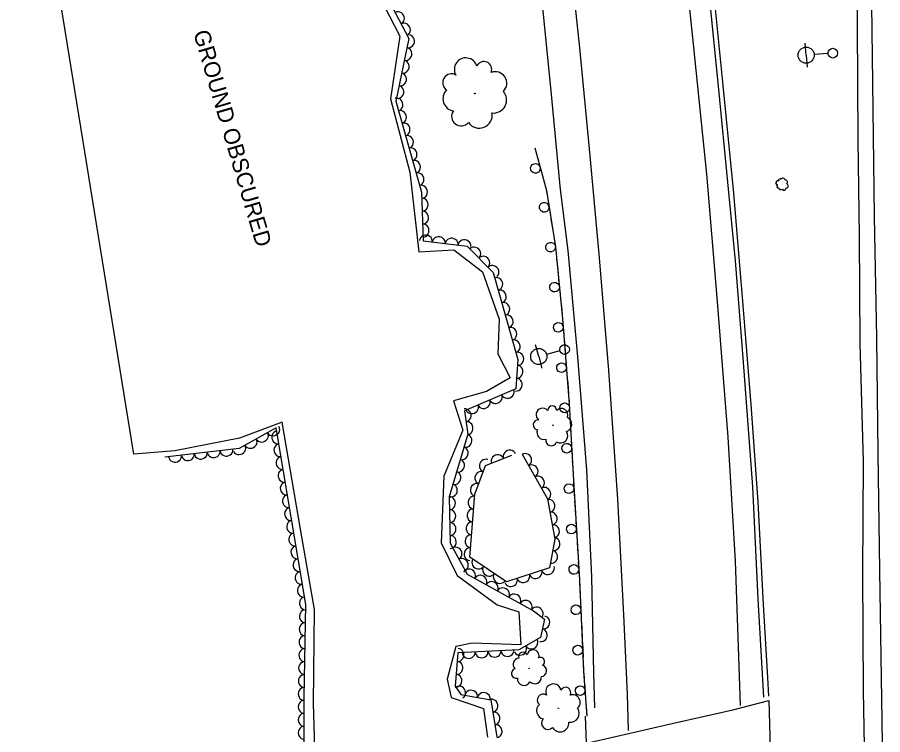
# Model space of a CAD drawing. Extents: x 1722896 to 1754269, y 648279 to 666297.
# Drawn here: x 1725482.4 to 1725749.8, y 663541.7 to 663763.4 of the extents above; entities that cross this region are included whole.
import ezdxf

# ---------------------------------------------------------------- set-up
doc = ezdxf.new("R2010")
doc.units = 0
for name, color, linetype in [('DESIGN - CENTERLINE - Proposed', 7, 'Continuous'), ('DESIGN - SCRATCH - User 1', 7, 'Continuous'), ('SURVEY - CENTERLINE - Preliminary', 7, 'Continuous'), ('SURVEY - CENTERLINE - Preliminary Text', 7, 'Continuous'), ('SURVEY - DTM - Breaklines', 7, 'Continuous'), ('SURVEY - VEGETATION - Features with Text', 7, 'Continuous')]:
    doc.layers.add(name, color=color, linetype=linetype)

msp = doc.modelspace()

# ---------------------------------------------------------------- linework, layer by layer
at = {"layer": 'DESIGN - CENTERLINE - Proposed'}
for points in [[(1725658.32, 663539.08), (1725685.2, 663545.28), (1725703.54, 663549.41), (1725714.59, 663552.23)], [(1725714.59, 663552.23), (1725715.67, 663515.23), (1725716.37, 663486.79), (1725717.01, 663452.45), (1725717.53, 663413.74), (1725717.99, 663374.76), (1725718.42, 663336.39), (1725718.8, 663303.91), (1725662.4, 663290.32)], [(1725658.32, 663539.08), (1725657.93, 663547.4)]]:
    msp.add_lwpolyline(points, dxfattribs=at)
at = {"layer": 'DESIGN - SCRATCH - User 1'}
for points in [[(1725682.79, 663896.99), (1725685.71, 663868.6), (1725689.81, 663833.63), (1725692.91, 663802.73), (1725696.15, 663769.94), (1725699.05, 663741.07), (1725701.89, 663712.4), (1725704.24, 663688.13), (1725706.6, 663658.2), (1725709.54, 663618.25), (1725711.24, 663583.69), (1725712.97, 663553.3)], [(1725683.64, 663897.14), (1725686.67, 663872.05), (1725690.55, 663838.1), (1725693.87, 663806.91), (1725697.16, 663775.4), (1725700.33, 663743.32), (1725703.69, 663709), (1725706.64, 663674.28), (1725709.11, 663643.7), (1725711.19, 663613.67), (1725712.86, 663581.97), (1725714.22, 663559.32), (1725714.5, 663553.57)], [(1725642.29, 663723.1), (1725645.91, 663709.83), (1725648.69, 663692.44), (1725650.87, 663670.25), (1725652.98, 663643.89), (1725654.12, 663622.1), (1725656.09, 663589.59), (1725657.41, 663561.25), (1725658.42, 663547.41)], [(1725642.29, 663723.1), (1725642.91, 663720.83)], [(1725643.33, 663719.29), (1725644.54, 663714.85)], [(1725644.96, 663713.31), (1725645.58, 663711.04)], [(1725645.58, 663711.04), (1725645.91, 663709.83), (1725646.08, 663708.75)], [(1725646.33, 663707.17), (1725647.06, 663702.63)], [(1725647.31, 663701.05), (1725647.69, 663698.73)], [(1725647.69, 663698.73), (1725648.06, 663696.41)], [(1725648.31, 663694.83), (1725648.69, 663692.44), (1725648.91, 663690.27)], [(1725649.06, 663688.68), (1725649.29, 663686.34)], [(1725649.29, 663686.34), (1725649.52, 663684)], [(1725649.68, 663682.41), (1725650.13, 663677.83)], [(1725650.29, 663676.24), (1725650.52, 663673.9)], [(1725650.52, 663673.9), (1725650.75, 663671.56)], [(1725650.9, 663669.97), (1725651.26, 663665.38)], [(1725651.39, 663663.79), (1725651.58, 663661.44)], [(1725651.58, 663661.44), (1725651.77, 663659.1)], [(1725651.89, 663657.51), (1725652.26, 663652.92)], [(1725652.39, 663651.33), (1725652.57, 663648.98)], [(1725652.57, 663648.98), (1725652.76, 663646.64)], [(1725652.89, 663645.05), (1725652.98, 663643.89), (1725653.16, 663640.45)], [(1725653.24, 663638.86), (1725653.37, 663636.51)], [(1725653.37, 663636.51), (1725653.49, 663634.16)], [(1725653.57, 663632.56), (1725653.81, 663627.97)], [(1725653.89, 663626.37), (1725654.02, 663624.03)], [(1725654.02, 663624.03), (1725654.12, 663622.1), (1725654.14, 663621.68)], [(1725654.24, 663620.08), (1725654.52, 663615.49)], [(1725654.62, 663613.89), (1725654.76, 663611.55)], [(1725654.76, 663611.55), (1725654.9, 663609.2)], [(1725655, 663607.6), (1725655.28, 663603.01)], [(1725655.37, 663601.42), (1725655.52, 663599.07)], [(1725655.52, 663599.07), (1725655.66, 663596.72)], [(1725655.76, 663595.13), (1725656.04, 663590.54)], [(1725656.12, 663588.94), (1725656.23, 663586.59)], [(1725656.23, 663586.59), (1725656.34, 663584.24)], [(1725656.42, 663582.65), (1725656.63, 663578.05)], [(1725656.7, 663576.45), (1725656.81, 663574.1)], [(1725656.81, 663574.1), (1725656.92, 663571.76)], [(1725657, 663570.16), (1725657.21, 663565.57)], [(1725657.28, 663563.97), (1725657.39, 663561.62)], [(1725657.39, 663561.62), (1725657.41, 663561.25), (1725657.55, 663559.27)], [(1725657.67, 663557.68), (1725658, 663553.09)], [(1725658.12, 663551.49), (1725658.29, 663549.15)], [(1725658.29, 663549.15), (1725658.42, 663547.41)]]:
    msp.add_lwpolyline(points, dxfattribs=at)
for centre, start, end in [((1725642.48, 663716.7), 128.5115, 128.5016), ((1725645.21, 663704.68), 122.3599, 122.3501), ((1725647.19, 663692.34), 122.3599, 122.3501), ((1725648.41, 663679.99), 118.8729, 118.8631), ((1725649.58, 663667.58), 117.8336, 117.8238), ((1725650.58, 663655.12), 117.8336, 117.8238), ((1725651.54, 663642.7), 116.2421, 116.2322), ((1725652.19, 663630.21), 116.2421, 116.2322), ((1725652.88, 663617.72), 116.7388, 116.7289), ((1725653.64, 663605.24), 116.7388, 116.7289), ((1725654.4, 663592.76), 116.7388, 116.7289), ((1725655.02, 663580.3), 115.9213, 115.9115), ((1725655.6, 663567.81), 115.9213, 115.9115), ((1725656.34, 663555.3), 117.4152, 117.4054)]:
    msp.add_arc(centre, 1.5, start, end, dxfattribs=at)
at = {"layer": 'SURVEY - CENTERLINE - Preliminary'}
for points in [[(1725603.43, 663465.81), (1725597.45, 663460.95), (1725587.08, 663454.95), (1725581.22, 663458.66), (1725579.71, 663466.93), (1725583.26, 663472.39), (1725575.2, 663487.51), (1725574.91, 663520.42), (1725573.97, 663551.36), (1725574.22, 663580.34), (1725569.93, 663605.25), (1725564.3, 663638.32), (1725551.11, 663633.35), (1725531.09, 663629.37), (1725518.4, 663628.37), (1725486.9, 663822.98), (1725482.64, 663841.04), (1725482.42, 663865.89), (1725587.23, 663896.57)], [(1725594.27, 663770.06), (1725600.59, 663757.57), (1725597.7, 663738.17), (1725603.69, 663715.52), (1725606.43, 663690.91), (1725617.25, 663691.53), (1725626.12, 663684.69), (1725631.3, 663670.12), (1725630.85, 663659.34), (1725634.72, 663652.01), (1725627.36, 663647.73), (1725617.22, 663644.84), (1725620.11, 663635.83), (1725614.19, 663621.6), (1725613.39, 663600.97), (1725618.34, 663590.87), (1725630.73, 663581.86), (1725637.34, 663579.67), (1725637.95, 663569.49), (1725622.92, 663569.95), (1725617.94, 663568.91), (1725615.28, 663558.84), (1725616.42, 663553.13), (1725626.42, 663549.8), (1725627.68, 663540.97)]]:
    msp.add_lwpolyline(points, dxfattribs=at)
at = {"layer": 'SURVEY - CENTERLINE - Preliminary Text'}
for points in [[(1725744.39, 663912.69), (1725745.51, 663863.19), (1725745.85, 663823.24), (1725746.09, 663783.58), (1725746.65, 663743.16), (1725747.21, 663701.78), (1725747.93, 663664.26), (1725748.28, 663628.64), (1725748.81, 663592.43), (1725749.55, 663545.95), (1725749.8, 663524.12)], [(1725739.89, 663911.12), (1725739.21, 663872.87), (1725740.44, 663838.91), (1725741.51, 663798.8), (1725741.93, 663760.83), (1725742.16, 663725.51), (1725742.51, 663695.68), (1725742.78, 663662.54), (1725743.78, 663626.2), (1725743.58, 663591.37), (1725743.75, 663555.26), (1725744.18, 663532.47), (1725744.32, 663529.96)], [(1725676.54, 663894.6), (1725679.32, 663868.57), (1725683.52, 663828.76), (1725687.24, 663793.73), (1725691.25, 663755.05), (1725695.34, 663714.87), (1725698.6, 663676.82), (1725701.97, 663633.68), (1725704.21, 663595.33), (1725705.29, 663565.88), (1725705.79, 663550.74)], [(1725639.07, 663884.83), (1725643.84, 663855.02), (1725648.19, 663822.57), (1725652.65, 663786.78), (1725656.13, 663753.93), (1725659.36, 663720.54), (1725662.19, 663689.05), (1725665.06, 663654.22), (1725667.82, 663614.52), (1725669.73, 663578.74), (1725670.87, 663554.16), (1725671.2, 663543.03)], [(1725629.46, 663884.45), (1725633.75, 663857.12), (1725637.45, 663830.57), (1725640.89, 663802.45), (1725644.09, 663772.73), (1725647.39, 663739.56), (1725650.13, 663710.19), (1725652.52, 663691.36), (1725655.46, 663658.43), (1725658.25, 663623.54), (1725659.87, 663590.49), (1725660.45, 663560.68), (1725660.71, 663549.95)]]:
    msp.add_lwpolyline(points, dxfattribs=at)
at = {"layer": 'SURVEY - DTM - Breaklines'}
for p, q in [((1725726.16, 663751.7), (1725725.88, 663755.44)), ((1725726.16, 663751.7), (1725726.43, 663747.96)), ((1725732.89, 663752.2), (1725728.65, 663751.89)), ((1725643.54, 663658.56), (1725642.56, 663662.17)), ((1725650.06, 663660.33), (1725645.96, 663659.21)), ((1725643.54, 663658.56), (1725644.53, 663654.94))]:
    msp.add_line(p, q, dxfattribs=at)
for centre, radius in [((1725726.16, 663751.7), 2.5), ((1725734.39, 663752.31), 1.5), ((1725643.54, 663658.56), 2.5), ((1725651.5, 663660.73), 1.5)]:
    msp.add_circle(centre, radius, dxfattribs=at)
at = {"layer": 'SURVEY - VEGETATION - Features with Text'}
for points in [[(1725596.2, 663770.65), (1725603.42, 663756.81), (1725599.38, 663737.43), (1725607.3, 663709.3), (1725607.86, 663694.3), (1725621.46, 663692.64), (1725629.49, 663684.55), (1725637.03, 663657.68), (1725636.42, 663648.61), (1725620.55, 663641.78), (1725621.6, 663634.58), (1725615.9, 663615.21), (1725616.15, 663600.84), (1725621.46, 663591.3), (1725641.9, 663579.98), (1725645.26, 663577.44), (1725644.12, 663571.68), (1725637.36, 663567.92), (1725618.56, 663566.99), (1725617.75, 663556.66), (1725619.45, 663554.09), (1725628.73, 663552.42), (1725630.6, 663540.98)], [(1725571.18, 663489.53), (1725571.08, 663553.22), (1725571.53, 663581.93), (1725562.45, 663636.47), (1725550.94, 663630.13), (1725527.95, 663627.44)], [(1725638.44, 663628.33), (1725646.24, 663614.55), (1725648.46, 663602.07), (1725646.88, 663593.26), (1725633.59, 663588.93), (1725622.28, 663596.55), (1725623.8, 663616), (1725627.11, 663624.86), (1725635.26, 663628.04)]]:
    msp.add_lwpolyline(points, dxfattribs=at)
for centre, radius in [((1725623.78, 663739.86), 0.124), ((1725718.76, 663711.82), 0.022), ((1725647.94, 663637.34), 0.0708), ((1725640.56, 663562.16), 0.0638), ((1725649.55, 663549.85), 0.0831)]:
    msp.add_circle(centre, radius, dxfattribs=at)
for centre, radius, start, end in [((1725620.99, 663747.31), 3.54, 16.5824, 210.0021), ((1725626.59, 663747.3), 2.43, 336.5618, 155.3074), ((1725616.55, 663743.23), 2.69, 59.2011, 236.5203), ((1725630.11, 663743.03), 3.55, 314.4456, 111.2345), ((1725617.74, 663738.26), 3.81, 134.4882, 261.3338), ((1725629.55, 663737.85), 4.04, 263.4983, 41.0226), ((1725619.58, 663732.78), 2.96, 144.6471, 319.6473), ((1725625.14, 663733.13), 4.01, 214.3942, 10.2327), ((1725718.97, 663713.06), 0.631, 8.1675, 164.9565), ((1725717.4, 663712.21), 0.629, 70.3044, 263.7241), ((1725717.51, 663711.14), 0.479, 112.923, 290.2422), ((1725717.99, 663713.01), 0.433, 30.2837, 209.0293), ((1725719.65, 663712.44), 0.719, 317.2203, 94.7445), ((1725719.87, 663711.31), 0.714, 268.1161, 63.9546), ((1725718.35, 663710.79), 0.679, 188.2101, 315.0558), ((1725719.33, 663710.47), 0.527, 198.369, 13.3693), ((1725644.74, 663640.59), 2.02, 40.5473, 233.967), ((1725647.68, 663641.89), 1.39, 0.5266, 179.2723), ((1725650.51, 663640.47), 2.03, 338.4105, 135.1994), ((1725643.37, 663637.43), 1.54, 83.166, 260.4851), ((1725651.42, 663637.64), 2.31, 287.4632, 64.9875), ((1725645.15, 663635.11), 2.18, 158.453, 285.2987), ((1725650.21, 663634.14), 2.3, 238.3591, 34.1975), ((1725647.38, 663632.67), 1.69, 168.612, 343.6122), ((1725638.68, 663565.83), 1.39, 21.3613, 198.6805), ((1725641.79, 663566.08), 1.83, 338.7427, 172.1623), ((1725637.59, 663563.42), 1.97, 96.6484, 223.494), ((1725644.07, 663564.31), 1.26, 298.722, 117.4676), ((1725636.61, 663560.61), 1.53, 106.8073, 281.8076), ((1725644.15, 663561.45), 1.83, 276.6058, 73.3947), ((1725638.99, 663558.99), 2.07, 176.5544, 332.3929), ((1725642.28, 663559.52), 2.08, 225.6586, 3.1828), ((1725648.04, 663554.98), 2.38, 12.4182, 205.8379), ((1725651.8, 663554.7), 1.63, 332.3975, 151.1431), ((1725644.87, 663552.46), 1.81, 55.0368, 232.356), ((1725653.95, 663551.67), 2.38, 310.2813, 107.0703), ((1725645.42, 663549.07), 2.56, 130.3239, 257.1696), ((1725653.32, 663548.23), 2.71, 259.3341, 36.8583), ((1725646.39, 663545.31), 1.99, 140.4828, 315.4831), ((1725650.13, 663545.27), 2.7, 210.2299, 6.0684)]:
    msp.add_arc(centre, radius, start, end, dxfattribs=at)
for centre, major_axis in [((1725600.11, 663763.15), (0.93, -1.77)), ((1725601.96, 663759.6), (0.93, -1.77)), ((1725603.25, 663755.98), (-0.41, -1.96)), ((1725602.44, 663752.07), (-0.41, -1.96)), ((1725601.62, 663748.15), (-0.41, -1.96)), ((1725600.8, 663744.23), (-0.41, -1.96)), ((1725599.99, 663740.32), (-0.41, -1.96)), ((1725599.67, 663736.42), (0.54, -1.93)), ((1725600.75, 663732.57), (0.54, -1.93)), ((1725601.84, 663728.72), (0.54, -1.93)), ((1725602.92, 663724.87), (0.54, -1.93)), ((1725604.01, 663721.02), (0.54, -1.93)), ((1725605.09, 663717.17), (0.54, -1.93)), ((1725606.17, 663713.32), (0.54, -1.93)), ((1725607.26, 663709.47), (0.54, -1.93)), ((1725607.45, 663705.48), (0.07, -2)), ((1725607.59, 663701.48), (0.07, -2)), ((1725607.74, 663697.48), (0.07, -2)), ((1725608.67, 663694.2), (1.99, -0.24)), ((1725612.64, 663693.71), (1.99, -0.24)), ((1725616.61, 663693.23), (1.99, -0.24)), ((1725620.58, 663692.75), (1.99, -0.24)), ((1725623.65, 663690.43), (1.41, -1.42)), ((1725626.47, 663687.59), (1.41, -1.42)), ((1725629.29, 663684.75), (1.41, -1.42)), ((1725630.5, 663680.98), (0.54, -1.93)), ((1725631.58, 663677.12), (0.54, -1.93)), ((1725632.66, 663673.27), (0.54, -1.93)), ((1725633.74, 663669.42), (0.54, -1.93)), ((1725634.82, 663665.57), (0.54, -1.93)), ((1725635.9, 663661.72), (0.54, -1.93)), ((1725636.98, 663657.87), (0.54, -1.93)), ((1725636.77, 663653.88), (-0.13, -2)), ((1725636.51, 663649.89), (-0.13, -2)), ((1725630.25, 663645.96), (-1.84, -0.79)), ((1725633.93, 663647.54), (-1.84, -0.79)), ((1725626.58, 663644.38), (-1.84, -0.79)), ((1725620.76, 663640.36), (0.29, -1.98)), ((1725622.91, 663642.8), (-1.84, -0.79)), ((1725561.52, 663635.96), (-1.75, -0.97)), ((1725621.34, 663636.4), (0.29, -1.98)), ((1725558.02, 663634.03), (-1.75, -0.97)), ((1725562.93, 663633.57), (-0.33, 1.97)), ((1725620.99, 663632.51), (-0.57, -1.92)), ((1725551.01, 663630.17), (-1.75, -0.97)), ((1725554.52, 663632.1), (-1.75, -0.97)), ((1725563.59, 663629.62), (-0.33, 1.97)), ((1725531.16, 663627.81), (-1.99, -0.23)), ((1725535.13, 663628.28), (-1.99, -0.23)), ((1725539.11, 663628.74), (-1.99, -0.23)), ((1725543.08, 663629.21), (-1.99, -0.23)), ((1725547.05, 663629.67), (-1.99, -0.23)), ((1725619.86, 663628.67), (-0.57, -1.92)), ((1725630.8, 663626.3), (1.86, 0.73)), ((1725634.53, 663627.75), (1.86, 0.73)), ((1725639.43, 663626.59), (0.99, -1.74)), ((1725564.25, 663625.67), (-0.33, 1.97)), ((1725618.73, 663624.83), (-0.57, -1.92)), ((1725627.09, 663624.83), (0.7, 1.87)), ((1725641.4, 663623.11), (0.99, -1.74)), ((1725564.9, 663621.73), (-0.33, 1.97)), ((1725617.6, 663621), (-0.57, -1.92)), ((1725625.7, 663621.08), (0.7, 1.87)), ((1725643.37, 663619.62), (0.99, -1.74)), ((1725565.56, 663617.78), (-0.33, 1.97)), ((1725616.47, 663617.16), (-0.57, -1.92)), ((1725624.3, 663617.33), (0.7, 1.87)), ((1725645.34, 663616.14), (0.99, -1.74)), ((1725566.22, 663613.84), (-0.33, 1.97)), ((1725615.93, 663613.24), (0.04, -2)), ((1725623.6, 663613.43), (0.16, 1.99)), ((1725646.62, 663612.42), (0.35, -1.97)), ((1725566.88, 663609.89), (-0.33, 1.97)), ((1725616, 663609.24), (0.04, -2)), ((1725623.29, 663609.44), (0.16, 1.99)), ((1725647.32, 663608.48), (0.35, -1.97)), ((1725567.53, 663605.95), (-0.33, 1.97)), ((1725616.07, 663605.25), (0.04, -2)), ((1725622.98, 663605.45), (0.16, 1.99)), ((1725648.02, 663604.54), (0.35, -1.97)), ((1725568.19, 663602), (-0.33, 1.97)), ((1725616.15, 663601.25), (0.04, -2)), ((1725622.67, 663601.46), (0.16, 1.99)), ((1725648.2, 663600.6), (-0.35, -1.97)), ((1725568.85, 663598.06), (-0.33, 1.97)), ((1725617.9, 663597.7), (0.97, -1.75)), ((1725622.36, 663597.48), (0.16, 1.99)), ((1725647.49, 663596.66), (-0.35, -1.97)), ((1725569.51, 663594.11), (-0.33, 1.97)), ((1725619.84, 663594.2), (0.97, -1.75)), ((1725624.83, 663594.83), (-1.66, 1.12)), ((1725628.15, 663592.6), (-1.66, 1.12)), ((1725646.37, 663593.09), (-1.9, -0.62)), ((1725570.16, 663590.16), (-0.33, 1.97)), ((1725622.05, 663590.97), (1.75, -0.97)), ((1725625.55, 663589.03), (1.75, -0.97)), ((1725631.46, 663590.36), (-1.66, 1.12)), ((1725638.76, 663590.62), (-1.9, -0.62)), ((1725642.56, 663591.85), (-1.9, -0.62)), ((1725570.82, 663586.22), (-0.33, 1.97)), ((1725629.05, 663587.1), (1.75, -0.97)), ((1725634.95, 663589.38), (-1.9, -0.62)), ((1725632.55, 663585.16), (1.75, -0.97)), ((1725636.05, 663583.22), (1.75, -0.97)), ((1725571.48, 663582.27), (-0.33, 1.97)), ((1725639.55, 663581.28), (1.75, -0.97)), ((1725571.48, 663578.28), (0.03, 2)), ((1725642.95, 663579.19), (1.59, -1.21)), ((1725645.04, 663576.36), (-0.39, -1.96)), ((1725571.41, 663574.28), (0.03, 2)), ((1725571.35, 663570.28), (0.03, 2)), ((1725644.27, 663572.43), (-0.39, -1.96)), ((1725641.3, 663570.11), (-1.75, -0.97)), ((1725571.29, 663566.28), (0.03, 2)), ((1725618.5, 663566.33), (-0.15, -1.99)), ((1725621.89, 663567.16), (-2, -0.1)), ((1725625.88, 663567.35), (-2, -0.1)), ((1725629.88, 663567.55), (-2, -0.1)), ((1725633.87, 663567.75), (-2, -0.1)), ((1725637.81, 663568.16), (-1.75, -0.97)), ((1725571.22, 663562.28), (0.03, 2)), ((1725618.19, 663562.34), (-0.15, -1.99)), ((1725571.16, 663558.28), (0.03, 2)), ((1725617.88, 663558.36), (-0.15, -1.99)), ((1725571.1, 663554.28), (0.03, 2)), ((1725619.02, 663554.74), (1.1, -1.67)), ((1725622.62, 663553.52), (1.97, -0.35)), ((1725626.56, 663552.81), (1.97, -0.35)), ((1725571.09, 663550.28), (0, 2)), ((1725629.02, 663550.65), (0.32, -1.97)), ((1725571.09, 663546.28), (0, 2)), ((1725629.67, 663546.7), (0.32, -1.97)), ((1725571.1, 663542.28), (0, 2)), ((1725630.31, 663542.76), (0.32, -1.97))]:
    msp.add_ellipse(centre, major_axis=major_axis, ratio=0.940188, start_param=0, end_param=3.141593, dxfattribs=at)

# ---------------------------------------------------------------- texts
at = {"layer": 'SURVEY - CENTERLINE - Preliminary'}
msp.add_text('GROUND OBSCURED', height=5, rotation=286.4285, dxfattribs=at).set_placement((1725536.74, 663758.65))

doc.saveas('drawing.dxf')
